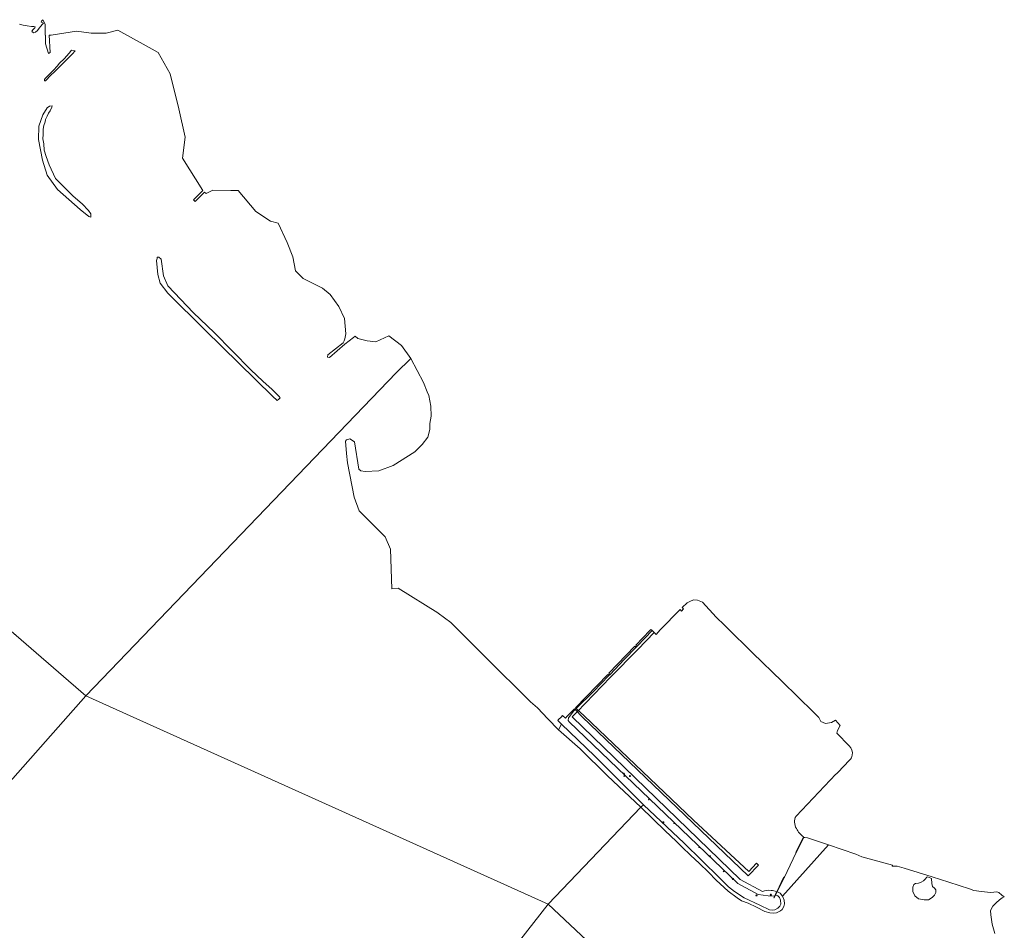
# Model space of a CAD drawing. Header units: metres. Extents: x 149984 to 156489, y 469398 to 478068.
# Tile 835 of 854: x 155034 to 155744, y 474182 to 474839. Entities that reach past the tile are written whole.
import ezdxf

# ---------------------------------------------------------------- set-up
doc = ezdxf.new("R2010")
doc.units = ezdxf.units.M
doc.header["$LTSCALE"] = 0.75
for name, color, linetype, lineweight in [('B-WE-GK-BESCHOEIING-G', 252, 'GK-BESCHOEIING-SO', 18), ('B-WE-GR-BOOM-S', 252, 'Continuous', 25), ('B-WE-GR-GRAS-GV', 252, 'Continuous', 13), ('B-WE-GW-TALUD_KRUIN-G', 252, 'Continuous', 18), ('B-WE-IE-MEUBILAIR-S', 252, 'Continuous', 25), ('B-WE-KW-KUNSTWERK_STEIGER-GV', 6, 'Continuous', 18), ('B-WE-OG-TERREIN_OEVER-GV', 252, 'Continuous', 18), ('B-WE-OG-WATER-GV', 252, 'Continuous', 18), ('B-WE-VH-OPENVERHARDING-GV', 252, 'Continuous', 18)]:
    doc.layers.add(name, color=color, linetype=linetype, lineweight=lineweight)
doc.styles.add('NLCS-ISO', font='NLCS-ISO.ttf')
doc.linetypes.add('GK-BESCHOEIING-SO', pattern='A,18,-3,[1,NLCS.SHX,S=0.6,R=0,X=0,Y=0],-3', length=24)

# ---------------------------------------------------------------- blocks, each defined once
blk = doc.blocks.new('SIE-MEUBILAIR_PAAL_LICHTMAST-SO')
for points in [[(-0.6, 0), (-1, 0)], [(-0.7, 0.7), (-0.4, 0.4)], [(0, 1), (0, 0.6)], [(0.4, 0.4), (0.7, 0.7)], [(1, 0), (0.6, 0)], [(-0.7, -0.7), (-0.4, -0.4)], [(0, -0.6), (0, -1)], [(0.4, -0.4), (0.7, -0.7)]]:
    blk.add_lwpolyline(points)
blk.add_circle((0, 0), 0.5)
blk = doc.blocks.new('SGR-BOOM_GBKN-SO')
at = {"linetype": 'ByBlock', "lineweight": 18}
h = blk.add_hatch(color=0, dxfattribs=at)
h.dxf.hatch_style = 1
edge = h.paths.add_edge_path()
edge.add_arc((0, 0), 0.25, 0, 360)
at = {"color": 0, "linetype": 'ByBlock', "lineweight": 18}
for radius in [2, 0.25]:
    blk.add_circle((0, 0), radius, dxfattribs=at)
at = {"color": 0, "linetype": 'ByBlock', "lineweight": 18, "style": 'NLCS-ISO'}
blk.add_attdef('SOORT', (2.5, 0), '', height=1.5, dxfattribs=at)

msp = doc.modelspace()

# ---------------------------------------------------------------- linework, layer by layer
at = {"layer": 'B-WE-GK-BESCHOEIING-G', "flags": 128}
for points in [[(155579.924, 474210.13), (155584.9, 474220.26), (155585.214, 474220.106)], [(155579.843, 474209.965), (155578.509, 474207.251)], [(155579.843, 474209.965), (155579.924, 474210.13)]]:
    msp.add_lwpolyline(points, dxfattribs=at)
at = {"layer": 'B-WE-GR-GRAS-GV', "flags": 128}
msp.add_lwpolyline([(155489.253, 474399.244), (155488.525, 474398.481), (155478.464, 474387.95), (155478.89, 474387.528), (155478.148, 474386.72), (155477.71, 474387.16), (155459.021, 474367.598), (155459.439, 474367.161), (155458.668, 474366.342), (155458.215, 474366.754), (155434.906, 474342.783), (155435.384, 474342.27), (155434.688, 474341.5), (155434.151, 474342.006), (155432.55, 474340.36), (155432.2, 474340), (155428.924, 474336.638), (155427.66, 474335.34), (155425.542, 474337.19), (155424.471, 474336.048), (155422.72, 474334.18), (155422.101, 474333.561), (155424.759, 474331.002), (155448.568, 474308.015), (155469.287, 474287.314), (155483.845, 474272.815), (155500.714, 474256.873), (155513.299, 474245.012), (155525.929, 474232.654), (155538.65, 474220.206), (155545.145, 474213.711), (155549.476, 474210.194), (155556.422, 474205.593), (155567.744, 474200.407), (155574.781, 474197.16), (155576.585, 474196.8), (155578.705, 474197.116), (155580.825, 474198.243), (155582.268, 474199.687), (155583.035, 474201.085), (155582.628, 474203.927), (155581.952, 474205.866), (155580.689, 474207.039), (155579.832, 474207.535), (155578.945, 474207.345), (155578.096, 474205.616), (155577.941, 474205.692), (155577.782, 474205.77), (155578.509, 474207.251), (155577.306, 474206.993), (155573.742, 474207.038), (155566.669, 474208.151), (155551.82, 474216.04), (155430.36, 474332.6), (155429.661, 474333.662), (155429.825, 474335.416), (155433.802, 474340.562), (155434.72, 474341.466), (155435.462, 474342.197), (155447.988, 474354.536), (155459.04, 474365.981), (155459.824, 474366.792), (155470.072, 474377.405), (155478.549, 474386.334), (155479.308, 474387.133), (155490.057, 474398.454)], close=True, dxfattribs=at)
at = {"layer": 'B-WE-GW-TALUD_KRUIN-G', "flags": 128}
for points in [[(155483.845, 474272.815), (155469.287, 474287.314), (155448.568, 474308.015), (155424.759, 474331.002)], [(155578.945, 474207.345), (155579.832, 474207.535), (155580.689, 474207.039), (155581.952, 474205.866), (155582.628, 474203.927), (155583.035, 474201.085), (155582.268, 474199.687), (155580.825, 474198.243), (155578.705, 474197.116), (155576.585, 474196.8), (155574.781, 474197.16), (155567.744, 474200.407), (155556.422, 474205.593), (155549.476, 474210.194), (155545.145, 474213.711), (155538.65, 474220.206), (155525.929, 474232.654), (155513.299, 474245.012), (155500.714, 474256.873), (155483.845, 474272.815)]]:
    msp.add_lwpolyline(points, dxfattribs=at)
at = {"layer": 'B-WE-KW-KUNSTWERK_STEIGER-GV', "flags": 128}
msp.add_lwpolyline([(155434.688, 474341.5), (155434.72, 474341.466), (155439.763, 474336.195), (155559.272, 474221.446), (155566.786, 474229.271), (155565.413, 474230.589), (155559.823, 474224.767), (155519.984, 474261.688), (155441.173, 474336.9), (155435.462, 474342.197), (155435.384, 474342.27)], close=True, dxfattribs=at)
at = {"layer": 'B-WE-OG-TERREIN_OEVER-GV', "flags": 128}
for points in [[(155569.72, 474210.34), (155553.7, 474218.84), (155432.5, 474336.14), (155436.108, 474339.864), (155460.205, 474364.74), (155479.837, 474384.844), (155491.639, 474396.9), (155490.057, 474398.454), (155479.308, 474387.133), (155478.549, 474386.334), (155470.072, 474377.405), (155459.824, 474366.792), (155459.04, 474365.981)], [(155459.04, 474365.981), (155447.988, 474354.536), (155435.462, 474342.197), (155434.72, 474341.466), (155433.802, 474340.562), (155429.825, 474335.416), (155429.661, 474333.662), (155430.36, 474332.6), (155551.82, 474216.04), (155566.669, 474208.151), (155573.742, 474207.038), (155577.306, 474206.993), (155578.509, 474207.251), (155579.843, 474209.965), (155579.924, 474210.13)]]:
    msp.add_lwpolyline(points, dxfattribs=at)
at = {"layer": 'B-WE-OG-TERREIN_OEVER-GV'}
for points in [[(155575.879, 474211.04, 0.1126829), (155569.72, 474210.34)], [(155579.924, 474210.13, 0.0563504), (155575.879, 474211.04)]]:
    msp.add_lwpolyline(points, format="xyb", dxfattribs=at)
at = {"layer": 'B-WE-OG-WATER-GV', "flags": 128}
for points in [[(154979.472, 474439.736), (155081.896, 474351.441), (155305.543, 474584.254), (155316.272, 474594.417), (155309.457, 474603.959), (155300.296, 474610.832), (155291.08, 474606.538), (155284.624, 474607.176), (155277.905, 474608.851), (155276.071, 474610.616), (155274.792, 474609.636), (155268.659, 474604.731), (155257.671, 474595.318), (155256.068, 474595.568), (155256.309, 474597.115), (155267.523, 474605.86), (155268.27, 474607.18), (155268.606, 474608.586), (155269.389, 474612.226), (155268.932, 474617.767), (155268.445, 474623.468), (155264.362, 474632.043), (155258.185, 474640.639), (155252.465, 474645.195), (155238.655, 474652.141), (155233.18, 474657.817), (155231.219, 474667.75), (155227.133, 474678.057), (155220.587, 474692.05), (155214.949, 474693.544), (155204.571, 474700.49), (155191.676, 474715.661), (155186.369, 474715.661), (155173.569, 474715.811), (155168.621, 474713.391), (155167.504, 474714.52), (155162.394, 474709.462), (155160.728, 474707.749), (155159.595, 474708.88), (155166.313, 474715.611), (155151.637, 474738.838), (155153.541, 474754.088), (155149.101, 474774.429), (155142.835, 474799.656), (155134.181, 474815.201), (155123.344, 474821.187), (155105.068, 474831.28), (155096.545, 474829.079), (155085.727, 474829.034), (155075.249, 474830.428), (155057.03, 474827.64), (155055.479, 474827.64), (155056.196, 474815.038), (155054.953, 474814.426), (155052.946, 474821.283), (155052.946, 474827.64), (155052.69, 474827.64), (155052.69, 474835.574), (155050.865, 474838.77), (155050.864, 474838.77), (155050.85, 474838.77), (155049.97, 474837.789), (155049.718, 474836.999), (155050.94, 474836.531), (155051.516, 474836.346), (155050.838, 474835.691), (155050.373, 474835.239), (155049.395, 474834.144), (155048.385, 474832.652), (155047.032, 474831.029), (155045.777, 474829.747), (155044.482, 474829.273), (155043.377, 474830.104), (155042.948, 474830.55), (155043.878, 474831.724), (155045.145, 474832.841), (155045.362, 474833.544), (155044.503, 474833.895), (155042.793, 474833.931), (155039.61, 474834.457), (155036.816, 474834.805), (155034.123, 474835.452)], [(154938.291, 474188.933), (155081.896, 474351.441), (154979.472, 474439.736)], [(155632.185, 474315.246), (155623.18, 474324.4), (155623.74, 474326.37), (155625.73, 474330.02), (155622.3, 474333.76), (155619.38, 474332.15), (155615.19, 474331.29), (155611.8, 474332.8), (155610.374, 474335.65), (155606.489, 474339.45), (155583.794, 474361.647), (155562.529, 474382.445), (155543.882, 474400.683), (155543.427, 474401.137), (155542.36, 474402.2), (155536.339, 474407.927), (155526.397, 474418.751), (155522.817, 474420.345), (155519.864, 474420.471), (155517.437, 474419.436), (155515.324, 474418.264), (155511.903, 474415.034), (155512.846, 474414.125), (155511.258, 474412.478), (155510.388, 474413.462), (155495.972, 474398.815), (155492.942, 474395.621), (155491.639, 474396.9), (155479.837, 474384.844), (155460.205, 474364.74), (155436.108, 474339.864), (155432.5, 474336.14), (155553.7, 474218.84), (155569.72, 474210.34)], [(155137.826, 473846.444), (155415.249, 474201.032), (155081.896, 474351.441), (154938.291, 474188.933), (154939.401, 474185.268), (154939.294, 474180.653)], [(155593.86, 474264.68), (155622.63, 474294.77), (155623.014, 474295.163), (155623.96, 474296.13), (155632.52, 474305.006)], [(155737.214, 474180.062), (155735.364, 474186.834), (155734.196, 474193.442), (155734.134, 474196.65), (155735.666, 474199.583), (155738.184, 474202.174), (155740.425, 474204.29), (155742.504, 474205.66), (155744.004, 474206.469), (155742.29, 474207.732), (155739.99, 474209.491), (155738.727, 474210.032), (155736.426, 474209.806), (155733.991, 474209.445), (155727.541, 474210.302), (155722.128, 474210.933), (155718.925, 474212.24), (155704.131, 474217.02), (155691.907, 474220.853), (155671.88, 474227.076), (155666.756, 474228.426), (155663.151, 474228.5), (155663.296, 474229.338), (155641.253, 474235.147), (155636.907, 474237.138), (155617.392, 474243.851), (155584.124, 474206.886), (155585.432, 474203.954), (155585.568, 474201.293), (155585.162, 474199.353), (155583.944, 474197.323), (155582.726, 474196.376), (155579.795, 474194.887), (155577.585, 474194.752), (155575.104, 474194.797), (155571.495, 474195.969), (155565.496, 474198.901), (155559.362, 474201.787), (155554.671, 474203.591), (155551.468, 474205.62), (155544.973, 474210.491), (155536.357, 474218.384), (155530.809, 474224.292), (155524.358, 474230.471), (155517.772, 474236.514), (155511.728, 474242.287), (155507.397, 474246.617), (155499.458, 474253.923), (155482.1, 474270.988), (155415.249, 474201.032), (155708.046, 473925.906)], [(155585.214, 474220.106), (155594.033, 474238.386), (155593.814, 474238.495), (155599.357, 474249.616)], [(155579.924, 474210.13), (155584.9, 474220.26), (155585.214, 474220.106)], [(155708.046, 473925.906), (155415.249, 474201.032), (155137.826, 473846.444)]]:
    msp.add_lwpolyline(points, dxfattribs=at)
for points in [[(155074.271, 474816.255), (155072.024, 474813.864), (155068.026, 474809.719), (155064.908, 474806.751), (155063.681, 474805.513), (155060.319, 474802.05), (155055.799, 474797.83), (155053.766, 474795.632), (155052.801, 474794.774), (155052.254, 474794.785), (155052.115, 474795.576), (155052.74, 474796.381), (155055.225, 474798.993), (155058.637, 474802.397), (155061.175, 474805.356), (155062.92, 474807.409), (155066.272, 474810.554), (155069.883, 474814.687), (155071.673, 474816.862)], [(155051.067, 474770.092), (155053.985, 474775.28), (155055.847, 474776.352), (155057.584, 474776.69), (155057.486, 474775.81), (155056.218, 474772.968), (155055.149, 474771.308), (155054.17, 474769.142), (155052.795, 474766.897), (155052.558, 474765.214), (155051.754, 474762.463), (155051.152, 474759.88), (155051.193, 474755.933), (155051.053, 474752.983), (155051.565, 474749.319), (155051.983, 474744.638), (155053.467, 474740.197), (155055.435, 474734.048), (155060.12, 474724.278), (155072.775, 474711.609), (155079.257, 474705.997), (155083.79, 474701.259), (155085.531, 474698.831), (155085.553, 474696.428), (155084.03, 474696.817), (155077.978, 474702.004), (155061.442, 474716.27), (155053.985, 474726.754), (155050.743, 474737.453), (155047.824, 474752.368), (155048.149, 474762.095)], [(155133.348, 474667.645), (155134.469, 474667.606), (155136.325, 474666.177), (155137.831, 474654.018), (155141.003, 474646.958), (155159.442, 474627.371), (155174.551, 474613.288), (155200.918, 474586.293), (155209.448, 474578.192), (155216.216, 474572.083), (155221.343, 474567.069), (155222.043, 474566.044), (155220.963, 474565.288), (155219.774, 474564.315), (155216.531, 474567.341), (155167.897, 474615.003), (155141.094, 474641.698), (155135.582, 474648.939), (155133.853, 474655.099), (155132.88, 474665.258), (155133.357, 474666.72)], [(155328.034, 474570.552), (155325.36, 474577.208), (155316.272, 474594.417), (155305.543, 474584.254), (155081.896, 474351.441), (155415.249, 474201.032), (155482.1, 474270.988), (155457.894, 474293.686), (155438.337, 474313.136), (155422.616, 474326.741), (155415.058, 474334.671), (155407.578, 474342.689), (155402.476, 474347.092), (155370.06, 474379.273), (155345.157, 474404.176), (155335.95, 474410.832), (155335.587, 474411.094), (155306.969, 474428.988), (155302.559, 474428.545), (155301.499, 474456.982), (155297.734, 474466.015), (155287.572, 474476.127), (155279.059, 474484.598), (155275.289, 474494.538), (155270.535, 474519.335), (155269.927, 474526.035), (155269.128, 474534.839), (155269.767, 474535.901), (155272.197, 474536.602), (155275.637, 474534.431), (155278.624, 474514.771), (155280.234, 474513.557), (155283.29, 474513.159), (155293.2, 474513.445), (155303.501, 474517.282), (155319.207, 474527.237), (155324.306, 474532.423), (155328.487, 474537.711), (155330.017, 474543.415), (155329.934, 474547.72), (155330.767, 474552.904), (155330.592, 474560.142), (155329.087, 474567.933)], [(155580.217, 474209.933), (155581.057, 474209.862), (155582.5, 474208.96), (155584.124, 474206.886), (155617.392, 474243.851), (155602.056, 474248.901), (155600.252, 474249.172), (155599.447, 474249.245), (155594.033, 474238.386), (155585.214, 474220.106)], [(155692.188, 474213.967), (155693.612, 474212.671), (155694.646, 474211.349), (155694.599, 474209.584), (155693.579, 474207.579), (155691.966, 474205.879), (155689.457, 474204.154), (155686.17, 474204.205), (155682.19, 474204.978), (155679.581, 474207.125), (155678.129, 474210.216), (155678.001, 474213.485), (155678.835, 474215.376), (155680.055, 474216.058), (155682.054, 474216.242), (155684.088, 474216.903), (155685.795, 474218.068), (155686.952, 474219.275), (155688.043, 474220.543), (155688.633, 474220.852), (155690.991, 474219.972), (155691.418, 474219.598), (155691.722, 474216.146)]]:
    msp.add_lwpolyline(points, close=True, dxfattribs=at)
at = {"layer": 'B-WE-OG-WATER-GV'}
for points in [[(155634.448, 474308.607, 0.2456258), (155632.185, 474315.246)], [(155632.52, 474305.006, 0.1722955), (155634.448, 474308.607)], [(155594.1, 474255.7, -0.2650346), (155593.86, 474264.68)], [(155599.357, 474249.616, -0.1069606), (155594.1, 474255.7)], [(155569.72, 474210.34, -0.1126829), (155575.879, 474211.04)], [(155575.879, 474211.04, -0.0563504), (155579.924, 474210.13)]]:
    msp.add_lwpolyline(points, format="xyb", dxfattribs=at)
at = {"layer": 'B-WE-VH-OPENVERHARDING-GV', "flags": 128}
for points in [[(155422.616, 474326.741), (155438.337, 474313.136), (155457.894, 474293.686), (155482.1, 474270.988), (155483.845, 474272.815), (155469.287, 474287.314), (155448.568, 474308.015), (155424.759, 474331.002)], [(155584.124, 474206.886), (155582.5, 474208.96), (155581.057, 474209.862), (155580.217, 474209.933), (155578.945, 474207.345), (155579.832, 474207.535), (155580.689, 474207.039), (155581.952, 474205.866), (155582.628, 474203.927), (155583.035, 474201.085), (155582.268, 474199.687), (155580.825, 474198.243), (155578.705, 474197.116), (155576.585, 474196.8), (155574.781, 474197.16), (155567.744, 474200.407), (155556.422, 474205.593), (155549.476, 474210.194), (155545.145, 474213.711), (155538.65, 474220.206), (155525.929, 474232.654), (155513.299, 474245.012), (155500.714, 474256.873), (155483.845, 474272.815), (155482.1, 474270.988), (155499.458, 474253.923), (155507.397, 474246.617), (155511.728, 474242.287), (155517.772, 474236.514), (155524.358, 474230.471), (155530.809, 474224.292), (155536.357, 474218.384), (155544.973, 474210.491), (155551.468, 474205.62), (155554.671, 474203.591), (155559.362, 474201.787), (155565.496, 474198.901), (155571.495, 474195.969), (155575.104, 474194.797), (155577.585, 474194.752), (155579.795, 474194.887), (155582.726, 474196.376), (155583.944, 474197.323), (155585.162, 474199.353), (155585.568, 474201.293), (155585.432, 474203.954)], [(155578.509, 474207.251), (155577.782, 474205.77), (155577.941, 474205.692), (155578.096, 474205.616), (155578.945, 474207.345), (155580.217, 474209.933), (155585.214, 474220.106), (155584.9, 474220.26), (155579.924, 474210.13), (155579.843, 474209.965)]]:
    msp.add_lwpolyline(points, close=True, dxfattribs=at)

# ---------------------------------------------------------------- block references
at = {"layer": 'B-WE-GR-BOOM-S', "xscale": 0.2, "yscale": 0.2, "zscale": 0.2}
for p in [(155469.79, 474295.21), (155474.14, 474293.49), (155498.28, 474260.19), (155531.8, 474235.69), (155548.29, 474219.32), (155565.34, 474207.46), (155575.74, 474207.95)]:
    msp.add_blockref('SGR-BOOM_GBKN-SO', p, dxfattribs=at)
at = {"layer": 'B-WE-IE-MEUBILAIR-S', "xscale": 0.2, "yscale": 0.2, "zscale": 0.2}
for p in [(155469.95, 474293.46), (155487.75, 474276.7), (155505.92, 474259.32), (155523.95, 474242.01), (155541.58, 474224.7), (155585.3, 474220.5)]:
    msp.add_blockref('SIE-MEUBILAIR_PAAL_LICHTMAST-SO', p, dxfattribs=at)

doc.saveas('drawing.dxf')
